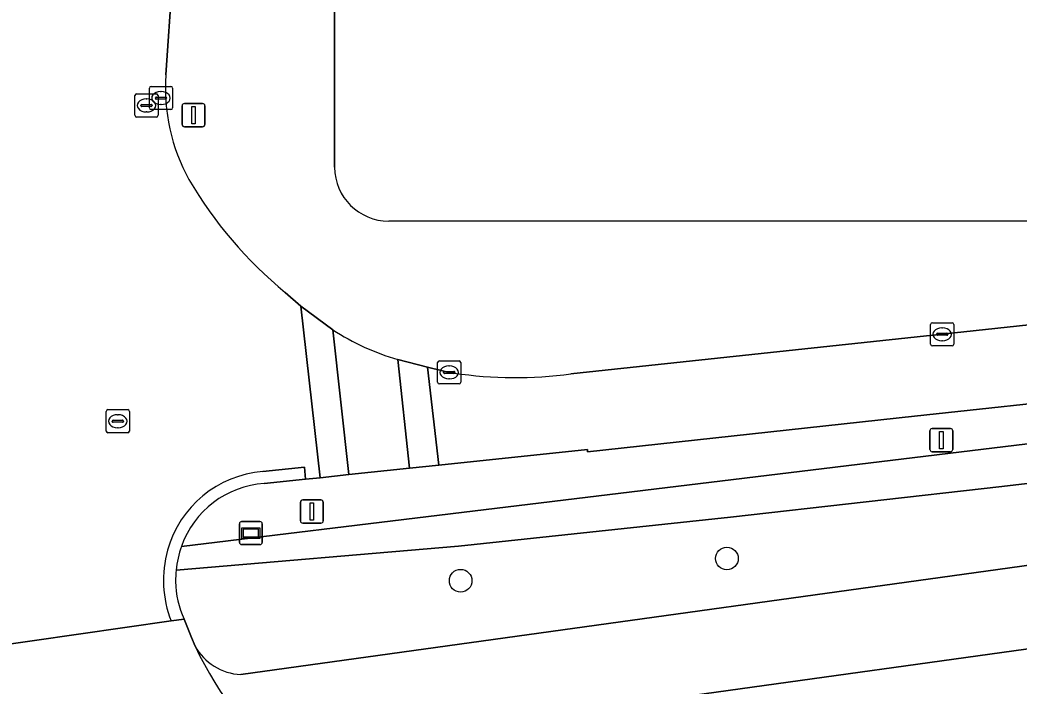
# Model space of a CAD drawing. Extents: x 161477 to 163040, y 383680 to 384871.
# Drawn here: x 162229.13 to 162272.31, y 384093.2 to 384121.99 of the extents above; entities that cross this region are included whole.
import ezdxf

# ---------------------------------------------------------------- set-up
doc = ezdxf.new("R2010")
doc.units = 0
for name, color, linetype in [('IMGEO_Berm_groen', 7, 'Continuous'), ('IMGEO_Boom', 7, 'Continuous'), ('IMGEO_Fietspad_gesloten', 7, 'Continuous'), ('IMGEO_Groenvoorziening', 7, 'Continuous'), ('IMGEO_Haag', 7, 'Continuous'), ('IMGEO_Kolk', 7, 'Continuous'), ('IMGEO_Lichtmast', 7, 'Continuous'), ('IMGEO_Pand', 7, 'Continuous'), ('IMGEO_Rijbaan_lokaal_open', 7, 'Continuous'), ('IMGEO_Rioolput', 7, 'Continuous'), ('IMGEO_Voetpad_halfverhard', 7, 'Continuous'), ('IMGEO_Wegwijzer', 7, 'Continuous')]:
    doc.layers.add(name, color=color, linetype=linetype)

msp = doc.modelspace()

# ---------------------------------------------------------------- linework, layer by layer
at = {"layer": 'IMGEO_Berm_groen'}
for points in [[(162238.674, 384093.698), (162323.028, 384105.392), (162332.838, 384106.536), (162358.358, 384108.956), (162376.219, 384112.146), (162448.998, 384126.514)], [(162382.327, 384117.394), (162376.232, 384116.147), (162370.532, 384115.072), (162364.821, 384114.057), (162359.1, 384113.101), (162353.369, 384112.205), (162347.629, 384111.368), (162341.88, 384110.591), (162339.782, 384110.323), (162337.682, 384110.062), (162322.687, 384108.077), (162297.774, 384105.001), (162290.54, 384104.091), (162283.303, 384103.206), (162271.574, 384101.823), (162259.837, 384100.503), (162248.094, 384099.246), (162235.881, 384098.212)], [(162290.215, 384091.47), (162290.111, 384092.263), (162291.131, 384092.403), (162291.262, 384091.621), (162291.49, 384091.647), (162291.719, 384091.672), (162293.918, 384092.004), (162293.6, 384093.923), (162296.447, 384094.346), (162295.915, 384097.995), (162290.767, 384097.313), (162241.589, 384090.476), (162241.93, 384090.314), (162242.802, 384089.648)], [(162236.224, 384096.092), (162236.542, 384095.293), (162236.705, 384094.926)]]:
    msp.add_lwpolyline(points, dxfattribs=at)
for centre, radius, start, end in [((162240.339, 384097.765), 4.481, 174.2791, 180.6821), ((162240.026, 384097.8), 4.168, 181.2072, 204.1873), ((162238.776, 384096.054), 2.358, 208.5725, 267.5267)]:
    msp.add_arc(centre, radius, start, end, dxfattribs=at)
at = {"layer": 'IMGEO_Boom'}
for centre in [(162259.69, 384098.71), (162248.18, 384097.75)]:
    msp.add_circle(centre, 0.489, dxfattribs=at)
at = {"layer": 'IMGEO_Fietspad_gesloten'}
for points in [[(162455.667, 384124.186), (162454.957, 384127.75), (162452.521, 384127.201), (162448.998, 384126.514), (162376.219, 384112.146), (162358.358, 384108.956), (162332.838, 384106.536), (162323.028, 384105.392), (162238.674, 384093.698)], [(162241.049, 384090.149), (162241.245, 384090.366), (162241.589, 384090.476), (162290.767, 384097.313), (162295.915, 384097.995), (162298.339, 384098.349), (162312.486, 384100.331), (162323.549, 384101.773)]]:
    msp.add_lwpolyline(points, dxfattribs=at)
for centre, radius, start, end in [((162238.776, 384096.054), 2.358, 208.5725, 267.5267), ((162249.793, 384100.937), 14.403, 204.6696, 233.0529)]:
    msp.add_arc(centre, radius, start, end, dxfattribs=at)
at = {"layer": 'IMGEO_Groenvoorziening'}
for points in [[(162248.405, 384167.14), (162245.773, 384169.203), (162242.33, 384167.945), (162241.874, 384167.195), (162241.584, 384166.753), (162240.168, 384166.768), (162238.62, 384161.657), (162238.438, 384152.932), (162238.494, 384142.77), (162239.793, 384142.762), (162239.792, 384142.448), (162239.79, 384139.875), (162239.789, 384139.602), (162239.023, 384139.615), (162238.983, 384136.559), (162236.195, 384136.512), (162236.197, 384129.171), (162235.704, 384123.615), (162235.441, 384119.614)], [(162242.728, 384115.62), (162242.731, 384160.713), (162242.727, 384161.62)], [(162382.68, 384119.071), (162362.252, 384114.93), (162357.209, 384114.055), (162352.154, 384113.245), (162347.09, 384112.501), (162342.016, 384111.821), (162338.011, 384111.33), (162334, 384110.881), (162316.339, 384108.807), (162316.132, 384110.296), (162315.158, 384110.199), (162315.352, 384108.691), (162310.104, 384108.075), (162309.978, 384109.68), (162308.992, 384109.581), (162309.191, 384107.969), (162283.37, 384104.937), (162277.071, 384104.197), (162247.743, 384100.642), (162236.109, 384099.233)], [(162295.068, 384113.304), (162245.073, 384113.297)], [(162252.948, 384106.689), (162268.995, 384108.403), (162290.13, 384110.689), (162293.396, 384111.033)], [(162240.595, 384110.213), (162241.268, 384109.62), (162242.654, 384108.596)], [(162235.881, 384098.212), (162248.094, 384099.246), (162259.837, 384100.503), (162271.574, 384101.823), (162283.303, 384103.206), (162290.54, 384104.091), (162297.774, 384105.001), (162322.687, 384108.077)], [(162245.462, 384107.308), (162246.751, 384106.985), (162247.389, 384106.817), (162247.685, 384106.756), (162247.899, 384106.726)]]:
    msp.add_lwpolyline(points, dxfattribs=at)
for centre, radius, start, end in [((162243.572, 384119.032), 8.152, 175.9078, 208.938), ((162245.063, 384115.632), 2.335, 180.3024, 270.2377), ((162252.133, 384124.262), 18.18, 210.306, 230.6037), ((162248.609, 384117.874), 11.025, 237.3054, 253.4138), ((162250.554, 384124.47), 17.941, 261.4911, 277.6692), ((162240.252, 384097.772), 4.393, 160.5735, 174.2501)]:
    msp.add_arc(centre, radius, start, end, dxfattribs=at)
at = {"layer": 'IMGEO_Haag'}
for points in [[(162382.68, 384119.071), (162362.252, 384114.93), (162357.209, 384114.055), (162352.154, 384113.245), (162347.09, 384112.501), (162342.016, 384111.821), (162338.011, 384111.33), (162334, 384110.881), (162316.339, 384108.807), (162316.132, 384110.296), (162315.158, 384110.199), (162315.352, 384108.691), (162310.104, 384108.075), (162309.978, 384109.68), (162308.992, 384109.581), (162309.191, 384107.969), (162283.37, 384104.937), (162277.071, 384104.197), (162247.743, 384100.642), (162236.109, 384099.233)], [(162235.881, 384098.212), (162248.094, 384099.246), (162259.837, 384100.503), (162271.574, 384101.823), (162283.303, 384103.206), (162290.54, 384104.091), (162297.774, 384105.001), (162322.687, 384108.077)]]:
    msp.add_lwpolyline(points, dxfattribs=at)
msp.add_arc((162240.252, 384097.772), 4.393, 160.5735, 174.2501, dxfattribs=at)
at = {"layer": 'IMGEO_Kolk'}
for p, q in [((162234.176, 384118.794), (162235.028, 384118.794)), ((162234.725, 384118.189), (162234.725, 384119.041)), ((162234.8, 384119.115), (162235.652, 384119.115)), ((162235.213, 384118.895), (162235.238, 384118.895)), ((162235.726, 384119.041), (162235.726, 384118.189)), ((162234.101, 384117.868), (162234.101, 384118.72)), ((162234.589, 384118.574), (162234.614, 384118.574)), ((162234.984, 384118.609), (162234.984, 384118.621)), ((162235.422, 384118.572), (162235.024, 384118.572)), ((162235.027, 384118.658), (162235.425, 384118.658)), ((162235.102, 384118.72), (162235.102, 384117.868)), ((162235.468, 384118.621), (162235.468, 384118.609)), ((162234.36, 384118.288), (162234.36, 384118.3)), ((162234.798, 384118.251), (162234.4, 384118.251)), ((162234.403, 384118.337), (162234.801, 384118.337)), ((162234.612, 384118.014), (162234.587, 384118.014)), ((162235.652, 384118.115), (162234.8, 384118.115)), ((162234.844, 384118.3), (162234.844, 384118.288)), ((162235.236, 384118.335), (162235.211, 384118.335)), ((162235.028, 384117.794), (162234.176, 384117.794)), ((162268.569, 384108.902), (162269.421, 384108.902)), ((162268.494, 384107.976), (162268.494, 384108.828)), ((162268.796, 384108.445), (162269.194, 384108.445)), ((162268.982, 384108.682), (162269.007, 384108.682)), ((162269.495, 384108.828), (162269.495, 384107.976)), ((162268.753, 384108.396), (162268.753, 384108.408)), ((162269.191, 384108.359), (162268.793, 384108.359)), ((162269.005, 384108.122), (162268.98, 384108.122)), ((162269.237, 384108.408), (162269.237, 384108.396)), ((162269.421, 384107.902), (162268.569, 384107.902)), ((162247.184, 384106.329), (162247.184, 384107.181)), ((162247.259, 384107.255), (162248.111, 384107.255)), ((162248.185, 384107.181), (162248.185, 384106.329)), ((162247.443, 384106.749), (162247.443, 384106.761)), ((162247.881, 384106.712), (162247.483, 384106.712)), ((162247.486, 384106.798), (162247.884, 384106.798)), ((162247.672, 384107.035), (162247.697, 384107.035)), ((162247.927, 384106.761), (162247.927, 384106.749)), ((162248.111, 384106.255), (162247.259, 384106.255)), ((162247.695, 384106.475), (162247.67, 384106.475))]:
    msp.add_line(p, q, dxfattribs=at)
for points in [[(162234.176, 384118.794), (162235.028, 384118.794)], [(162234.725, 384118.189), (162234.725, 384119.041)], [(162234.8, 384119.115), (162235.652, 384119.115)], [(162235.726, 384119.041), (162235.726, 384118.189)], [(162234.101, 384117.868), (162234.101, 384118.72)], [(162235.102, 384118.72), (162235.102, 384117.868)], [(162235.652, 384118.115), (162234.8, 384118.115)], [(162235.028, 384117.794), (162234.176, 384117.794)], [(162268.569, 384108.902), (162269.421, 384108.902)], [(162268.494, 384107.976), (162268.494, 384108.828)], [(162269.495, 384108.828), (162269.495, 384107.976)], [(162269.421, 384107.902), (162268.569, 384107.902)], [(162247.184, 384106.329), (162247.184, 384107.181)], [(162247.259, 384107.255), (162248.111, 384107.255)], [(162248.185, 384107.181), (162248.185, 384106.329)], [(162248.111, 384106.255), (162247.259, 384106.255)]]:
    msp.add_lwpolyline(points, dxfattribs=at)
for centre, radius, start, end in [((162234.178, 384118.718), 0.0765, 91.552, 178.448), ((162234.178, 384118.718), 0.0765, 91.552, 178.448), ((162234.802, 384119.039), 0.0765, 91.552, 178.448), ((162234.802, 384119.039), 0.0765, 91.552, 178.448), ((162235.026, 384118.718), 0.0765, 1.552, 88.448), ((162235.026, 384118.718), 0.0765, 1.552, 88.448), ((162235.65, 384119.039), 0.0765, 1.552, 88.448), ((162235.65, 384119.039), 0.0765, 1.552, 88.448), ((162235.024, 384118.618), 0.0403, 85.8775, 175.7526), ((162235.021, 384118.608), 0.0366, 178.938, 274.7102), ((162235.425, 384118.615), 0.043, 264.8664, 352.4533), ((162235.429, 384118.62), 0.0386, 1.7309, 96.639), ((162234.4, 384118.297), 0.0403, 85.8775, 175.7526), ((162234.397, 384118.287), 0.0366, 178.938, 274.7102), ((162234.802, 384118.191), 0.0765, 181.552, 268.448), ((162234.802, 384118.191), 0.0765, 181.552, 268.448), ((162234.801, 384118.294), 0.043, 264.8664, 352.4533), ((162234.805, 384118.299), 0.0386, 1.7309, 96.639), ((162235.65, 384118.191), 0.0765, 271.552, 358.448), ((162235.65, 384118.191), 0.0765, 271.552, 358.448), ((162234.178, 384117.87), 0.0765, 181.552, 268.448), ((162234.178, 384117.87), 0.0765, 181.552, 268.448), ((162235.026, 384117.87), 0.0765, 271.552, 358.448), ((162235.026, 384117.87), 0.0765, 271.552, 358.448), ((162268.571, 384108.826), 0.0765, 91.552, 178.448), ((162268.571, 384108.826), 0.0765, 91.552, 178.448), ((162269.419, 384108.826), 0.0765, 1.552, 88.448), ((162269.419, 384108.826), 0.0765, 1.552, 88.448), ((162268.793, 384108.405), 0.0403, 85.8775, 175.7526), ((162269.198, 384108.407), 0.0386, 1.7309, 96.639), ((162268.79, 384108.395), 0.0366, 178.938, 274.7102), ((162269.194, 384108.402), 0.043, 264.8664, 352.4533), ((162268.571, 384107.978), 0.0765, 181.552, 268.448), ((162268.571, 384107.978), 0.0765, 181.552, 268.448), ((162269.419, 384107.978), 0.0765, 271.552, 358.448), ((162269.419, 384107.978), 0.0765, 271.552, 358.448), ((162247.261, 384107.179), 0.0765, 91.552, 178.448), ((162247.261, 384107.179), 0.0765, 91.552, 178.448), ((162248.109, 384107.179), 0.0765, 1.552, 88.448), ((162248.109, 384107.179), 0.0765, 1.552, 88.448), ((162247.483, 384106.758), 0.0403, 85.8775, 175.7526), ((162247.48, 384106.748), 0.0366, 178.938, 274.7102), ((162247.884, 384106.755), 0.043, 264.8664, 352.4533), ((162247.888, 384106.76), 0.0386, 1.7309, 96.639), ((162247.261, 384106.331), 0.0765, 181.552, 268.448), ((162247.261, 384106.331), 0.0765, 181.552, 268.448), ((162248.109, 384106.331), 0.0765, 271.552, 358.448), ((162248.109, 384106.331), 0.0765, 271.552, 358.448)]:
    msp.add_arc(centre, radius, start, end, dxfattribs=at)
for centre, major_axis, ratio, start_param, end_param in [((162235.212, 384118.615), (-0.387, 0.002), 0.722429, 4.712389, 7.853982), ((162235.237, 384118.615), (-0.39, 0.002), 0.717154, 1.570796, 4.712389), ((162234.588, 384118.294), (-0.387, 0.002), 0.722429, 4.712389, 7.853982), ((162234.613, 384118.294), (-0.39, 0.002), 0.717154, 1.570796, 4.712389), ((162268.981, 384108.402), (-0.387, 0.002), 0.722429, 4.712389, 7.853982), ((162269.006, 384108.402), (-0.39, 0.002), 0.717154, 1.570796, 4.712389), ((162247.671, 384106.755), (-0.387, 0.002), 0.722429, 4.712389, 7.853982), ((162247.696, 384106.755), (-0.39, 0.002), 0.717154, 1.570796, 4.712389)]:
    msp.add_ellipse(centre, major_axis=major_axis, ratio=ratio, start_param=start_param, end_param=end_param, dxfattribs=at)
at = {"layer": 'IMGEO_Lichtmast'}
for p, q in [((162236.238, 384118.376), (162237.028, 384118.376)), ((162237.028, 384118.376), (162236.238, 384118.376)), ((162236.138, 384117.476), (162236.138, 384118.276)), ((162236.138, 384118.276), (162236.138, 384117.476)), ((162237.128, 384118.276), (162237.128, 384117.476)), ((162237.128, 384117.476), (162237.128, 384118.276)), ((162237.028, 384117.376), (162236.238, 384117.376)), ((162236.238, 384117.376), (162237.028, 384117.376)), ((162268.463, 384103.428), (162268.463, 384104.228)), ((162268.463, 384104.228), (162268.463, 384103.428)), ((162268.563, 384104.328), (162269.353, 384104.328)), ((162269.353, 384104.328), (162268.563, 384104.328)), ((162269.453, 384104.228), (162269.453, 384103.428)), ((162269.453, 384103.428), (162269.453, 384104.228)), ((162269.353, 384103.328), (162268.563, 384103.328)), ((162268.563, 384103.328), (162269.353, 384103.328)), ((162241.253, 384100.34), (162241.253, 384101.14)), ((162241.253, 384101.14), (162241.253, 384100.34)), ((162241.353, 384101.24), (162242.143, 384101.24)), ((162242.143, 384101.24), (162241.353, 384101.24)), ((162242.243, 384101.14), (162242.243, 384100.34)), ((162242.243, 384100.34), (162242.243, 384101.14)), ((162242.143, 384100.24), (162241.353, 384100.24)), ((162241.353, 384100.24), (162242.143, 384100.24))]:
    msp.add_line(p, q, dxfattribs=at)
for points in [[(162236.558, 384118.251), (162236.708, 384118.251), (162236.708, 384117.501), (162236.558, 384117.501), (162236.558, 384118.251)], [(162268.883, 384104.203), (162269.033, 384104.203), (162269.033, 384103.453), (162268.883, 384103.453), (162268.883, 384104.203)], [(162241.673, 384101.115), (162241.823, 384101.115), (162241.823, 384100.365), (162241.673, 384100.365), (162241.673, 384101.115)]]:
    msp.add_lwpolyline(points, dxfattribs=at)
for centre, start, end in [((162236.238, 384118.276), 90, 180), ((162236.238, 384118.276), 90, 180), ((162237.028, 384118.276), 0, 90), ((162237.028, 384118.276), 360, 90), ((162236.238, 384117.476), 180, 270), ((162236.238, 384117.476), 180, 270), ((162237.028, 384117.476), 270, 0), ((162237.028, 384117.476), 270, 0), ((162268.563, 384104.228), 90, 180), ((162268.563, 384104.228), 90, 180), ((162269.353, 384104.228), 0, 90), ((162269.353, 384104.228), 360, 90), ((162268.563, 384103.428), 180, 270), ((162268.563, 384103.428), 180, 270), ((162269.353, 384103.428), 270, 0), ((162269.353, 384103.428), 270, 0), ((162241.353, 384101.14), 90, 180), ((162241.353, 384101.14), 90, 180), ((162242.143, 384101.14), 0, 90), ((162242.143, 384101.14), 360, 90), ((162241.353, 384100.34), 180, 270), ((162241.353, 384100.34), 180, 270), ((162242.143, 384100.34), 270, 0), ((162242.143, 384100.34), 270, 0)]:
    msp.add_arc(centre, 0.1, start, end, dxfattribs=at)
at = {"layer": 'IMGEO_Pand'}
for points in [[(162242.727, 384161.62), (162242.731, 384160.713), (162242.728, 384115.62)], [(162245.073, 384113.297), (162295.068, 384113.304)]]:
    msp.add_lwpolyline(points, dxfattribs=at)
msp.add_arc((162245.063, 384115.632), 2.335, 180.3024, 270.2377, dxfattribs=at)
at = {"layer": 'IMGEO_Rijbaan_lokaal_open'}
for points in [[(162235.441, 384119.614), (162235.704, 384123.615), (162236.197, 384129.171), (162236.195, 384136.512), (162236.149, 384139.622), (162236.147, 384139.663), (162235.978, 384142.786), (162235.807, 384145.951), (162234.855, 384155.502), (162234.889, 384156.652), (162235.092, 384163.689)], [(162247.899, 384106.726), (162247.685, 384106.756), (162247.389, 384106.817), (162246.751, 384106.985), (162247.235, 384102.751), (162253.658, 384103.428), (162253.669, 384103.32), (162267.791, 384104.866), (162291.868, 384107.462), (162297.833, 384108.186), (162304.787, 384109.118), (162306.782, 384109.36), (162308.992, 384109.581), (162309.978, 384109.68), (162315.158, 384110.199), (162316.132, 384110.296), (162338.655, 384112.552), (162342.633, 384113.064), (162346.6, 384113.717), (162375.223, 384118.517), (162375.419, 384118.546), (162375.444, 384118.554)], [(162293.396, 384111.033), (162290.13, 384110.689), (162268.995, 384108.403), (162252.948, 384106.689)], [(162239.63, 384102.469), (162241.424, 384102.662), (162241.476, 384102.137), (162242.108, 384102.203), (162241.268, 384109.62), (162240.595, 384110.213)], [(162242.654, 384108.596), (162243.344, 384102.335), (162245.971, 384102.611), (162245.462, 384107.308)], [(162239.694, 384101.949), (162241.476, 384102.137), (162241.424, 384102.662), (162239.63, 384102.469)], [(162225.641, 384094.843), (162225.646, 384094.573), (162235.661, 384096.011)], [(162236.705, 384094.926), (162236.542, 384095.293), (162236.224, 384096.092), (162235.661, 384096.011), (162225.646, 384094.573), (162225.65, 384094.502), (162225.653, 384094.431)], [(162235.661, 384096.011), (162236.224, 384096.092)]]:
    msp.add_lwpolyline(points, dxfattribs=at)
for points in [[(162241.268, 384109.62), (162242.108, 384102.203), (162243.344, 384102.335), (162242.654, 384108.596)], [(162245.971, 384102.611), (162247.235, 384102.751), (162246.751, 384106.985), (162245.462, 384107.308)]]:
    msp.add_lwpolyline(points, close=True, dxfattribs=at)
for centre, radius, start, end in [((162243.572, 384119.032), 8.152, 175.9078, 208.938), ((162252.133, 384124.262), 18.18, 210.306, 230.6037), ((162248.609, 384117.874), 11.025, 237.3054, 253.4138), ((162250.554, 384124.47), 17.941, 261.4911, 277.6692), ((162240.011, 384097.81), 4.674, 94.6743, 164.3018), ((162240.011, 384097.81), 4.674, 94.6743, 164.3018), ((162239.96, 384097.874), 4.084, 93.737, 160.5582), ((162240.192, 384097.768), 4.86, 164.4038, 201.2016), ((162240.192, 384097.768), 4.86, 164.4038, 201.2016), ((162240.252, 384097.772), 4.393, 160.5735, 174.2501), ((162240.339, 384097.765), 4.481, 174.2791, 180.6821), ((162240.026, 384097.8), 4.168, 181.2072, 204.1873), ((162249.793, 384100.937), 14.403, 204.6696, 233.0529)]:
    msp.add_arc(centre, radius, start, end, dxfattribs=at)
at = {"layer": 'IMGEO_Rioolput'}
for p, q in [((162232.861, 384104.218), (162232.861, 384105.07)), ((162232.936, 384105.144), (162233.788, 384105.144)), ((162233.862, 384105.07), (162233.862, 384104.218)), ((162233.12, 384104.638), (162233.12, 384104.65)), ((162233.558, 384104.601), (162233.16, 384104.601)), ((162233.163, 384104.687), (162233.561, 384104.687)), ((162233.349, 384104.924), (162233.374, 384104.924)), ((162233.604, 384104.65), (162233.604, 384104.638)), ((162233.788, 384104.144), (162232.936, 384104.144)), ((162233.372, 384104.364), (162233.347, 384104.364))]:
    msp.add_line(p, q, dxfattribs=at)
for points in [[(162232.861, 384104.218), (162232.861, 384105.07)], [(162232.936, 384105.144), (162233.788, 384105.144)], [(162233.862, 384105.07), (162233.862, 384104.218)], [(162233.788, 384104.144), (162232.936, 384104.144)]]:
    msp.add_lwpolyline(points, dxfattribs=at)
for centre, radius, start, end in [((162232.938, 384105.068), 0.0765, 91.552, 178.448), ((162232.938, 384105.068), 0.0765, 91.552, 178.448), ((162233.786, 384105.068), 0.0765, 1.552, 88.448), ((162233.786, 384105.068), 0.0765, 1.552, 88.448), ((162233.16, 384104.647), 0.0403, 85.8775, 175.7526), ((162233.157, 384104.637), 0.0366, 178.938, 274.7102), ((162233.561, 384104.644), 0.043, 264.8664, 352.4533), ((162233.565, 384104.649), 0.0386, 1.7309, 96.639), ((162232.938, 384104.22), 0.0765, 181.552, 268.448), ((162232.938, 384104.22), 0.0765, 181.552, 268.448), ((162233.786, 384104.22), 0.0765, 271.552, 358.448), ((162233.786, 384104.22), 0.0765, 271.552, 358.448)]:
    msp.add_arc(centre, radius, start, end, dxfattribs=at)
for centre, major_axis, ratio, start_param, end_param in [((162233.348, 384104.644), (-0.387, 0.002), 0.722429, 4.712389, 7.853982), ((162233.373, 384104.644), (-0.39, 0.002), 0.717154, 1.570796, 4.712389)]:
    msp.add_ellipse(centre, major_axis=major_axis, ratio=ratio, start_param=start_param, end_param=end_param, dxfattribs=at)
at = {"layer": 'IMGEO_Voetpad_halfverhard'}
for points in [[(162236.109, 384099.233), (162247.743, 384100.642), (162277.071, 384104.197), (162283.37, 384104.937), (162309.191, 384107.969), (162308.992, 384109.581)], [(162308.992, 384109.581), (162306.782, 384109.36), (162304.787, 384109.118), (162297.833, 384108.186), (162291.868, 384107.462), (162267.791, 384104.866), (162253.669, 384103.32), (162253.658, 384103.428), (162247.235, 384102.751), (162245.971, 384102.611), (162243.344, 384102.335), (162242.108, 384102.203), (162241.476, 384102.137), (162239.694, 384101.949)]]:
    msp.add_lwpolyline(points, dxfattribs=at)
msp.add_arc((162239.96, 384097.874), 4.084, 93.737, 160.5582, dxfattribs=at)
at = {"layer": 'IMGEO_Wegwijzer'}
for p, q in [((162238.614, 384099.409), (162238.614, 384100.209)), ((162238.614, 384100.209), (162238.614, 384099.409)), ((162238.714, 384100.309), (162239.504, 384100.309)), ((162239.504, 384100.309), (162238.714, 384100.309)), ((162239.604, 384100.209), (162239.604, 384099.409)), ((162239.604, 384099.409), (162239.604, 384100.209)), ((162239.504, 384099.309), (162238.714, 384099.309)), ((162238.714, 384099.309), (162239.504, 384099.309))]:
    msp.add_line(p, q, dxfattribs=at)
for points in [[(162238.715, 384100.041), (162239.503, 384100.041), (162239.503, 384099.577), (162238.715, 384099.577), (162238.715, 384100.041)], [(162238.78, 384099.976), (162238.78, 384099.642), (162239.438, 384099.642), (162239.438, 384099.976), (162238.78, 384099.976)]]:
    msp.add_lwpolyline(points, dxfattribs=at)
for centre, start, end in [((162238.714, 384100.209), 90, 180), ((162238.714, 384100.209), 90, 180), ((162239.504, 384100.209), 0, 90), ((162239.504, 384100.209), 360, 90), ((162238.714, 384099.409), 180, 270), ((162238.714, 384099.409), 180, 270), ((162239.504, 384099.409), 270, 0), ((162239.504, 384099.409), 270, 0)]:
    msp.add_arc(centre, 0.1, start, end, dxfattribs=at)

doc.saveas('drawing.dxf')
